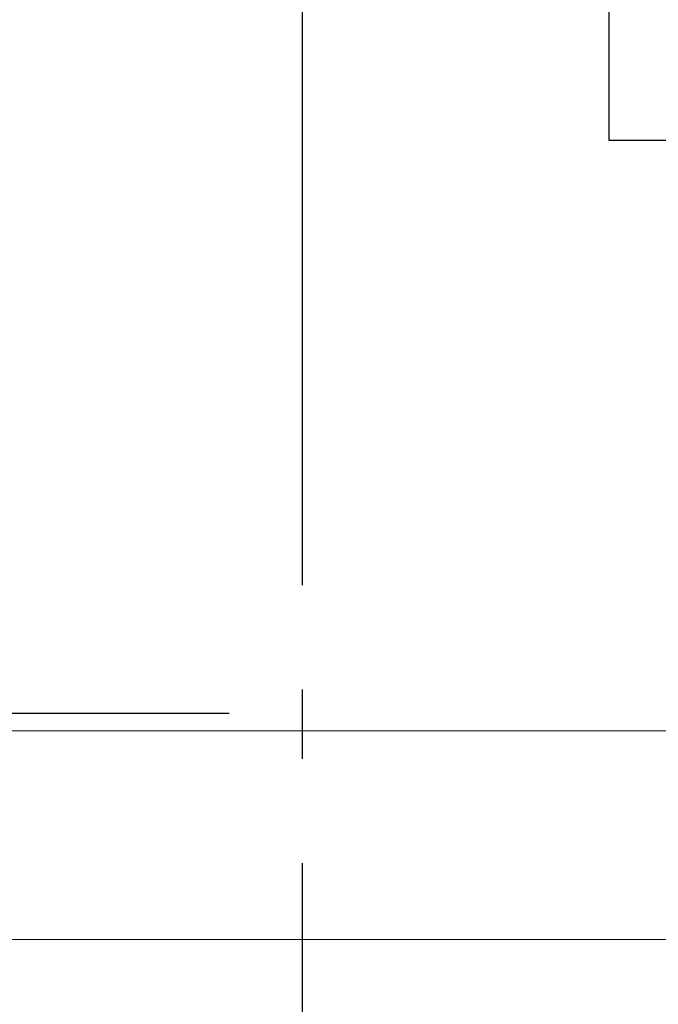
# Model space of a CAD drawing. Header units: millimetres. Extents: x 53645 to 137188, y 78097 to 135542.
# Tile 280 of 288: x 126871 to 127790, y 122403 to 123820. Entities that reach past the tile are written whole.
import ezdxf

# ---------------------------------------------------------------- set-up
doc = ezdxf.new("R2010")
doc.units = ezdxf.units.MM
doc.linetypes.add('CONTI', pattern=[0])
doc.linetypes.add('GOST2.303 5', pattern=[24, 20, -1.5, 1, -1.5])
doc.layers.add('axis_dim', color=40, linetype='CONTI')
doc.layers.add('mark', color=4, linetype='Continuous', lineweight=15)
doc.layers.add('stair1', color=7, linetype='Continuous', lineweight=15)

# ---------------------------------------------------------------- blocks, each defined once
blk = doc.blocks.new('*U47')
at = {"color": 0, "linetype": 'ByBlock', "ltscale": 10}
blk.add_lwpolyline([(-960, 0), (-960, 910, -0.414214), (-50, 0)], format="xyb", dxfattribs=at)
at = {"color": 0}
for points in [[(-1010, 0), (-960, 0), (-960, -120.6), (-1010, -120.6)], [(-50, 0), (0, 0), (0, -120.6), (-50, -120.6)]]:
    blk.add_lwpolyline(points, close=True, dxfattribs=at)

msp = doc.modelspace()

# ---------------------------------------------------------------- linework, layer by layer
at = {"layer": 'axis_dim', "linetype": 'GOST2.303 5', "lineweight": 25, "ltscale": 100}
for points in [[(127277.7, 132206), (127277.7, 120177.4)], [(127172.5, 122821.4), (108766.3, 122821.4)]]:
    msp.add_lwpolyline(points, dxfattribs=at)
at = {"layer": 'mark', "linetype": 'Continuous', "lineweight": 25, "ltscale": 75}
msp.add_lwpolyline([(127719.8, 123968.4), (128647, 123968.4), (128647, 123645.9), (127719.8, 123645.9)], close=True, dxfattribs=at)
at = {"layer": 'stair1', "ltscale": 75}
msp.add_lwpolyline([(126852.3, 122796.4), (129852.8, 122796.4), (129852.8, 122496.4), (126852.3, 122496.4)], close=True, dxfattribs=at)
msp.add_lwpolyline([(113102.3, 122646.4), (113102.3, 122496.4), (129852.8, 122496.4), (129852.8, 122646.4)], dxfattribs=at)

# ---------------------------------------------------------------- block references
at = {"color": 0, "xscale": -1, "rotation": 269.9999936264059}
msp.add_blockref('*U47', (126852.3, 124806.4), dxfattribs=at)

doc.saveas('drawing.dxf')
